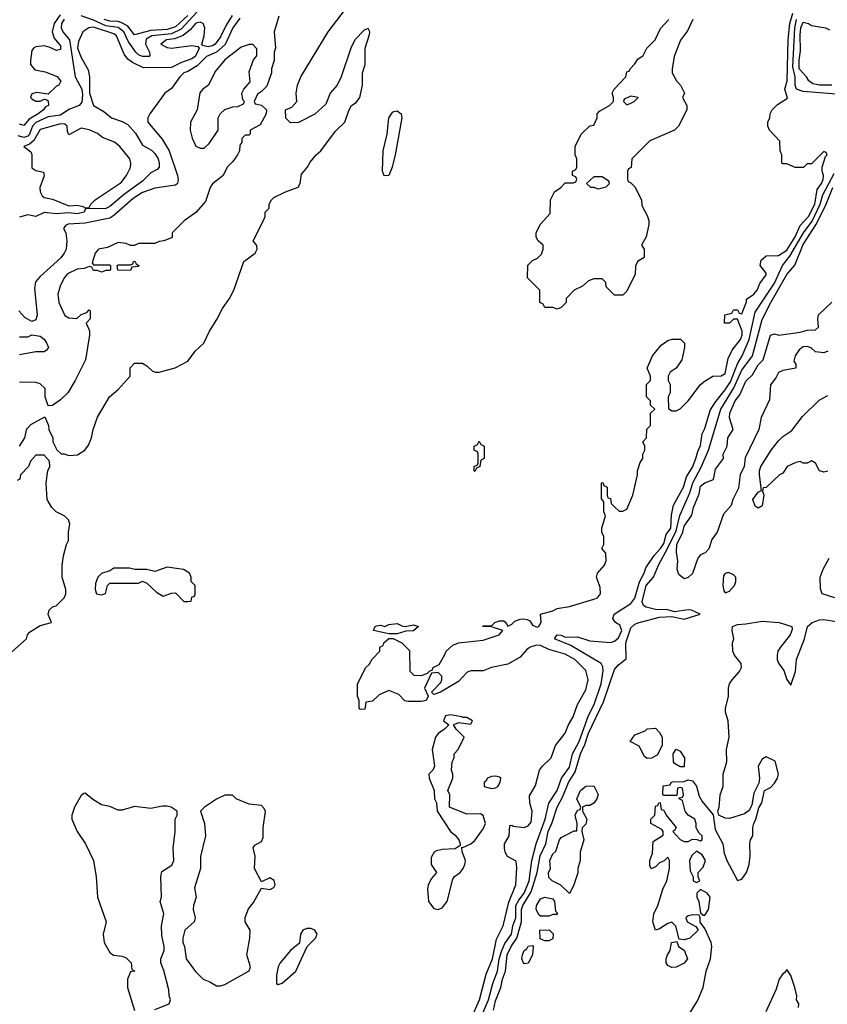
# Model space of a CAD drawing. Header units: inches. Extents: x 2348341 to 2479810, y 460419 to 613669.
# Tile 604 of 656: x 2443011 to 2446947, y 564148 to 568949. Entities that reach past the tile are written whole.
import ezdxf

# ---------------------------------------------------------------- set-up
doc = ezdxf.new("R2010")
doc.units = ezdxf.units.IN
doc.header["$MEASUREMENT"] = 0
doc.layers.add('C4546', color=7, linetype='Continuous')

msp = doc.modelspace()

# ---------------------------------------------------------------- linework, layer by layer
at = {"layer": 'C4546', "color": 2}
for points, elevation in [([(2443009, 566870), (2443035.3, 566910), (2443045.6, 566954.4), (2443064.7, 566975.3), (2443132.7, 567012.7), (2443151.3, 566970), (2443152, 566950), (2443172, 566910), (2443172, 566890), (2443191.6, 566851.6), (2443212, 566832), (2443228, 566832), (2443250, 566824.7), (2443292.9, 566827.1), (2443328.7, 566850), (2443346.3, 566873.7), (2443361.2, 566910), (2443369.2, 566950), (2443390, 567011.3), (2443449, 567110), (2443490, 567146), (2443548.7, 567210), (2443548.9, 567251.1), (2443570, 567274), (2443610, 567274), (2443630, 567262), (2443656.9, 567236.9), (2443671.1, 567231.1), (2443690, 567231), (2443769.3, 567250.7), (2443830, 567284.7), (2443866.8, 567333.2), (2443909, 567371), (2443935.3, 567430), (2443972.3, 567487.7), (2443998.6, 567541.4), (2444034, 567590), (2444054, 567630), (2444104, 567770), (2444158, 567810), (2444168, 567830), (2444167.3, 567847.3), (2444148, 567870), (2444196.4, 567963.6), (2444208, 567990), (2444208, 568010), (2444226, 568030), (2444226, 568050), (2444238, 568070), (2444250, 568082), (2444306, 568110), (2444368.4, 568131.6), (2444378, 568150), (2444384.7, 568195.3), (2444412.5, 568227.5), (2444426.3, 568253.7), (2444455.3, 568290), (2444479, 568310), (2444550, 568404.7), (2444595.3, 568450), (2444614.6, 568505.4), (2444628.7, 568530), (2444650, 568544.7), (2444668.7, 568570), (2444682, 568630), (2444682, 568690), (2444695.3, 568730), (2444695.3, 568810), (2444716.4, 568876.4), (2444718, 568890), (2444710, 568906), (2444690, 568898), (2444644.7, 568850), (2444624.7, 568810), (2444578, 568670), (2444558, 568630), (2444524.7, 568590), (2444503.6, 568536.4), (2444450, 568488.7), (2444370, 568448), (2444330, 568446), (2444308.4, 568468.4), (2444306, 568510), (2444338, 568522), (2444362, 568550), (2444359, 568590), (2444365.2, 568630), (2444381.2, 568670), (2444514, 568890), (2444599.5, 569000.5)], 38), ([(2443228.1, 568951.9), (2443214, 568930), (2443212.1, 568910), (2443220.2, 568890), (2443253.4, 568850), (2443281.5, 568670), (2443313.7, 568610), (2443317.5, 568582.5), (2443313.9, 568546.1), (2443300.7, 568530), (2443250, 568511.1), (2443210, 568484.1), (2443150, 568475.3), (2443090, 568447.8), (2443073.8, 568430), (2443058.4, 568390), (2443050, 568381.2), (2443030, 568374.4), (2443002.4, 568382.4)], 26), ([(2444083.5, 568956.5), (2444050, 568909.6), (2444012.1, 568827.9), (2443970, 568790.7), (2443921.3, 568770), (2443875.5, 568724.5), (2443830, 568696.2), (2443811.3, 568690), (2443791.3, 568670), (2443750, 568614), (2443718, 568590), (2443644.7, 568490), (2443636, 568470), (2443634.8, 568450), (2443705.7, 568365.7), (2443739.3, 568310), (2443780.3, 568190), (2443783.7, 568170), (2443780.5, 568150), (2443770, 568141.6), (2443670, 568128.2), (2443610, 568107), (2443563.6, 568076.4), (2443470, 567993.5), (2443450, 567982), (2443330, 567957.3), (2443247.5, 567952.5), (2443234.4, 567945.6), (2443224.7, 567930), (2443236, 567910), (2443241, 567870), (2443237.3, 567830), (2443227.3, 567810), (2443211.7, 567788.3), (2443110, 567697.2), (2443087.7, 567670), (2443082.5, 567637.5), (2443096, 567510), (2443090, 567486), (2443070, 567478), (2443036.4, 567496.4), (2443006, 567530)], 34), ([(2443207.5, 568972.5), (2443178.8, 568930), (2443168.5, 568890), (2443178.4, 568858.4), (2443210, 568822), (2443210, 568804), (2443190, 568799), (2443155.1, 568815.1), (2443130, 568820.9), (2443090, 568817.2), (2443078, 568810), (2443070, 568798), (2443063, 568750), (2443063.8, 568730), (2443084.4, 568704.4), (2443134.1, 568694.1), (2443192.7, 568672.7), (2443211.6, 568648.4), (2443202, 568630), (2443190, 568624), (2443150, 568586), (2443094, 568594), (2443070, 568588), (2443064, 568570), (2443070, 568562.8), (2443090, 568551), (2443110, 568551.3), (2443130, 568562), (2443139.6, 568559.6), (2443150, 568554), (2443151, 568530), (2443136.3, 568523.7), (2443127.3, 568510), (2443100.4, 568490), (2443056.3, 568463.7), (2443030, 568432.3), (2443010, 568439.6)], 22), ([(2444046, 568970), (2444017.3, 568922.7), (2443990, 568865.1), (2443963.8, 568830), (2443950, 568821.1), (2443930, 568816.9), (2443903.2, 568823.2), (2443899, 568830), (2443909.5, 568870), (2443913.3, 568910), (2443905.2, 568930), (2443890, 568937.6), (2443870, 568932.4), (2443841.1, 568898.9), (2443807.8, 568872.2), (2443764.8, 568855.2), (2443726, 568850), (2443698.8, 568830), (2443730, 568813), (2443750, 568810.5), (2443850, 568823), (2443878.5, 568818.5), (2443886, 568810), (2443877.6, 568790), (2443866.4, 568770), (2443850, 568758.3), (2443799.3, 568740.7), (2443750, 568716.2), (2443614.9, 568714.9), (2443560.8, 568740.8), (2443537.1, 568757.1), (2443520.1, 568780.1), (2443482.4, 568870), (2443470, 568879.7), (2443370, 568912.4), (2443347.7, 568910), (2443318.4, 568890), (2443297.2, 568842.8), (2443292.4, 568810), (2443310, 568764), (2443344.9, 568704.9), (2443350.3, 568670.3), (2443351.6, 568590), (2443370, 568530.8), (2443420.9, 568500.9), (2443458.8, 568470), (2443510, 568452.2), (2443537.5, 568437.5), (2443575, 568395), (2443610, 568336.4), (2443652.9, 568312.9), (2443670, 568297.3), (2443686, 568270), (2443690.4, 568250), (2443690.4, 568229.6), (2443681.4, 568218.6), (2443650, 568202), (2443610, 568162), (2443521.2, 568098.8), (2443450, 568038), (2443430, 568027.8), (2443410, 568026), (2443331.6, 568028.4), (2443324.7, 568010), (2443290, 568002.4), (2443250, 568006.6), (2443190, 568002), (2443130.4, 568009.6), (2443090, 567989), (2443050, 567997), (2443010, 567986.6)], 30), ([(2444274.4, 568965.6), (2444251.3, 568890), (2444258, 568810), (2444251.3, 568790), (2444251, 568750), (2444238, 568710), (2444238, 568690), (2444215.3, 568624.7), (2444190, 568598), (2444170, 568586), (2444154, 568550), (2444158, 568538), (2444190, 568532), (2444214, 568510), (2444212, 568490), (2444183.6, 568436.4), (2444134, 568410), (2444134, 568390), (2444130, 568386), (2444110, 568386), (2444094, 568370), (2444094, 568350), (2444083.6, 568336.4), (2444082, 568310), (2444072, 568290), (2444050, 568258), (2444022, 568230), (2444002, 568190), (2443950, 568148.7), (2443938.8, 568130), (2443916.8, 568063.2), (2443870, 568008.7), (2443811.6, 567968.4), (2443754, 567910), (2443754, 567890), (2443750, 567886), (2443714, 567870), (2443690, 567868), (2443670, 567858), (2443590, 567858), (2443570, 567848), (2443550, 567848), (2443530, 567858), (2443490, 567862), (2443438, 567838), (2443394, 567830), (2443378, 567810), (2443363.6, 567763.6), (2443370, 567754), (2443450, 567754), (2443454, 567750), (2443454, 567730), (2443450, 567726), (2443430, 567726), (2443410, 567718), (2443390, 567726), (2443370, 567726), (2443362, 567742), (2443350, 567746), (2443324.7, 567735.3), (2443290, 567733.2), (2443244, 567710), (2443227.7, 567690), (2443207.3, 567650), (2443196.3, 567610), (2443202, 567570), (2443230, 567506.8), (2443250, 567494.8), (2443288.4, 567491.6), (2443310, 567512), (2443338, 567522), (2443350, 567534), (2443354, 567530), (2443354, 567490), (2443334, 567470), (2443351.1, 567431.1), (2443351.3, 567410), (2443330.7, 567290), (2443280.7, 567190), (2443244.7, 567130), (2443210, 567095.3), (2443170, 567068), (2443150, 567066), (2443135.3, 567110), (2443134, 567150), (2443110, 567173.2), (2443090, 567179.3), (2443010, 567180.9)], 38), ([(2443874.5, 568985.5), (2443797, 568903), (2443750, 568880.4), (2443654.8, 568870), (2443626.7, 568853.3), (2443623.2, 568830), (2443643.8, 568790), (2443645.4, 568774.6), (2443642, 568770), (2443610, 568769.8), (2443590, 568778.3), (2443576.3, 568790), (2443540.8, 568840.8), (2443517.7, 568890), (2443490.9, 568910.9), (2443430, 568918.7), (2443370, 568947.2), (2443310, 568967)], 26), ([(2443830.9, 568969.1), (2443770, 568914.4), (2443730, 568900.5), (2443650, 568895.8), (2443570, 568875.1), (2443537, 568917), (2443512.5, 568932.5), (2443490, 568939.8), (2443450, 568941.4), (2443423.1, 568950)], 22), ([(2445170, 563988), (2445252.1, 564170), (2445284.7, 564295.2), (2445314.8, 564370), (2445335.1, 564464.9), (2445367, 564530), (2445394.2, 564645.8), (2445429.4, 564730), (2445434.2, 564814.2), (2445430, 564846), (2445389.1, 564869.1), (2445377.2, 564890), (2445373.2, 564910), (2445374, 564930), (2445397.2, 564970), (2445400.4, 565019.6), (2445410, 565022), (2445416.9, 565016.9), (2445470, 565010.8), (2445490, 565018), (2445503.2, 565036.8), (2445509.5, 565089.5), (2445497.2, 565130), (2445495.3, 565164.7), (2445525.2, 565214.8), (2445545.2, 565290), (2445559, 565310), (2445602, 565350), (2445622, 565410), (2445669.2, 565470), (2445685.2, 565510), (2445709.2, 565550), (2445729, 565610), (2445770, 565682), (2445782, 565730), (2445770, 565775.3), (2445717, 565830), (2445670, 565855.6), (2445590, 565878.3), (2445550, 565896.9), (2445530, 565898.5), (2445499.1, 565890), (2445482.2, 565877.8), (2445450, 565840.7), (2445390, 565807.3), (2445310, 565789.6), (2445270, 565774.5), (2445210, 565773.6), (2445192.4, 565767.6), (2445150, 565722.7), (2445062, 565670), (2445030, 565658), (2445018, 565670), (2445063.1, 565716.9), (2445068.7, 565730), (2445068, 565748), (2445050, 565766), (2445018, 565762), (2444984.7, 565690), (2445002, 565650), (2444992, 565630), (2444970, 565624), (2444904, 565624), (2444888.4, 565628.4), (2444858, 565658), (2444810, 565678), (2444763.6, 565656.4), (2444730, 565626), (2444698, 565622), (2444692.7, 565587.3), (2444670, 565586), (2444666, 565590), (2444666, 565630), (2444658, 565650), (2444658, 565710), (2444698, 565790), (2444714.6, 565805.4), (2444728.9, 565831.1), (2444766, 565870), (2444766, 565890), (2444782, 565898), (2444786, 565910), (2444810, 565932), (2444831.6, 565931.6), (2444874, 565910), (2444910, 565874), (2444912.7, 565772.7), (2444932.7, 565752.7), (2444970, 565752), (2444998, 565762), (2445010, 565774), (2445022, 565778), (2445026, 565790), (2445054.6, 565805.4), (2445082, 565850), (2445089, 565870), (2445121.5, 565898.5), (2445149.5, 565910.5), (2445270, 565922.8), (2445348, 565950), (2445366, 565970), (2445310, 565989), (2445266, 565990), (2445270, 565994), (2445310, 565994), (2445326, 566010), (2445350, 566018), (2445370, 566018), (2445380.7, 566010), (2445390, 565991.3), (2445410, 566001), (2445423.7, 566016.3), (2445450, 566026.5), (2445467.3, 566027.3), (2445484.9, 566024.9), (2445497.6, 566017.6), (2445510, 565996), (2445533.4, 565986.6), (2445542, 565990), (2445552.7, 566010), (2445550, 566051), (2445610, 566067.3), (2445630, 566078), (2445690, 566088.2), (2445810, 566122.8), (2445828, 566130), (2445842, 566150), (2445840.4, 566180.4), (2445822, 566230), (2445828, 566250), (2445862, 566290), (2445868.7, 566310), (2445867.3, 566347.3), (2445848, 566370), (2445858, 566390), (2445858, 566430), (2445848.9, 566448.9), (2445848.7, 566470), (2445866, 566530), (2445858, 566550), (2445858, 566598), (2445847.3, 566612.7), (2445846, 566690), (2445852.7, 566692.7), (2445858, 566678), (2445874, 566670), (2445874, 566630), (2445878, 566618), (2445890, 566614), (2445894, 566590), (2445911.6, 566571.6), (2445932.7, 566552.7), (2445950, 566552), (2445970, 566562), (2445999, 566630), (2446022, 566730), (2446022, 566750), (2446035.3, 566790), (2446048, 566810), (2446048, 566830), (2446058, 566850), (2446058, 566870), (2446048, 566890), (2446066, 566910), (2446068.4, 566951.6), (2446086, 566970), (2446086, 567030), (2446106, 567050), (2446086, 567070), (2446086, 567090), (2446066, 567110), (2446066, 567170), (2446086, 567190), (2446086, 567210), (2446068.7, 567250), (2446095.3, 567310), (2446138, 567362), (2446170, 567384.7), (2446191.1, 567391.1), (2446231.3, 567391.3), (2446251.6, 567371.6), (2446252, 567350), (2446238, 567290), (2446211.3, 567250), (2446182, 567230), (2446172, 567210), (2446172, 567190), (2446182, 567170), (2446182, 567130), (2446172, 567110), (2446172.7, 567052.7), (2446190, 567042), (2446210, 567042), (2446230, 567051.3), (2446270, 567091.3), (2446329.2, 567170), (2446351.5, 567188.5), (2446390, 567210.5), (2446430, 567212.7), (2446450, 567223), (2446463.5, 567296.5), (2446483, 567337), (2446524.7, 567390), (2446532, 567410), (2446532.4, 567430), (2446510, 567488), (2446490, 567488), (2446470, 567468.7), (2446446, 567470), (2446448, 567510), (2446482, 567518), (2446490, 567534), (2446510, 567534), (2446518, 567518), (2446530, 567514), (2446554, 567574), (2446554, 567586), (2446590, 567610.8), (2446606, 567630), (2446618, 567662), (2446650, 567704.7), (2446650, 567713.2), (2446620.9, 567750), (2446624.4, 567775.6), (2446650, 567797.6), (2446710, 567798.7), (2446750, 567825.8), (2446790, 567890.4), (2446815, 567945), (2446855.7, 567990), (2446886.9, 568050), (2446898.4, 568121.6), (2446919.1, 568150), (2446927.6, 568170), (2446929.4, 568189.4), (2446922, 568210), (2446922, 568230), (2446938, 568282), (2446946, 568290), (2446942, 568302), (2446930, 568306), (2446870, 568246), (2446850, 568246), (2446831.6, 568228.4), (2446790, 568228), (2446750, 568246), (2446730, 568246), (2446726, 568250), (2446726, 568290), (2446718, 568310), (2446716.4, 568356.4), (2446666, 568410), (2446658, 568430), (2446658, 568450), (2446668, 568470), (2446668.7, 568490), (2446678, 568510), (2446704.7, 568535.3), (2446753.6, 568566.4), (2446741.2, 568610), (2446751, 568650), (2446755.9, 568850), (2446765.1, 568930), (2446779.6, 568980.4)], 34), ([(2446292, 568950), (2446265.4, 568894.6), (2446231.1, 568848.9), (2446201, 568770), (2446191.3, 568710), (2446192, 568690), (2446212, 568650), (2446232, 568630), (2446252, 568590), (2446242, 568570), (2446262, 568530), (2446262, 568510), (2446222, 568430), (2446202, 568410), (2446082, 568358), (2445994, 568270), (2445991.6, 568228.4), (2445978, 568222), (2445974, 568210), (2445974, 568170), (2445978, 568158), (2445990, 568154), (2446010, 568134), (2446042, 568070), (2446043.6, 568043.6), (2446070, 567994), (2446078, 567970), (2446078, 567950), (2446064.7, 567890), (2446042, 567850), (2446054, 567830), (2446054, 567790), (2446022, 567770), (2446012.7, 567747.3), (2446011.6, 567708.4), (2445970, 567626), (2445950, 567606), (2445910, 567606), (2445870, 567646), (2445867.3, 567667.3), (2445850, 567686), (2445810, 567686), (2445783.6, 567676.4), (2445754, 567650), (2445714, 567630), (2445674, 567590), (2445674, 567570), (2445650, 567546), (2445630, 567538), (2445610, 567546), (2445570, 567546), (2445562, 567562), (2445546, 567570), (2445546, 567630), (2445486, 567690), (2445488.4, 567751.6), (2445510, 567774), (2445534.6, 567785.4), (2445553.6, 567806.4), (2445562, 567830), (2445562, 567850), (2445538, 567870), (2445528.4, 567888.4), (2445528, 567910), (2445548, 567950), (2445596.4, 568003.6), (2445598, 568070), (2445618, 568110), (2445648, 568130), (2445670, 568154), (2445710, 568154), (2445722, 568158), (2445726, 568170), (2445722, 568182), (2445706, 568190), (2445706, 568210), (2445722, 568218), (2445726, 568230), (2445726, 568270), (2445718, 568290), (2445718, 568330), (2445748, 568390), (2445790, 568432), (2445810, 568434), (2445826, 568470), (2445826, 568490), (2445836.4, 568503.6), (2445886, 568530), (2445906, 568550), (2445906, 568570), (2445898, 568590), (2445908, 568610), (2445966, 568670), (2445970, 568694), (2445982, 568698), (2445986, 568710), (2446010, 568734), (2446023.1, 568756.9), (2446050, 568774), (2446068, 568810), (2446108, 568850), (2446134.6, 568905.4), (2446175.3, 568950)], 34), ([(2447050, 568581), (2446830, 568598.6), (2446797.4, 568610), (2446790.8, 568630), (2446790.7, 568670), (2446779.5, 568719.5), (2446788.7, 568910), (2446797.6, 568950)], 30), ([(2446970.3, 568629.7), (2446910.2, 568629.8), (2446876.2, 568636.2), (2446857.2, 568650), (2446846.6, 568670), (2446809.8, 568710), (2446810, 568752), (2446817.2, 568797.2), (2446814.9, 568874.9), (2446819.1, 568910), (2446830, 568936.4), (2446856, 568930), (2446870, 568920.7), (2446938, 568910), (2446958.8, 568898.8)], 26), ([(2445253.2, 564070), (2445296.5, 564170), (2445316.8, 564250), (2445339.2, 564310), (2445347.4, 564370), (2445360.2, 564410), (2445375.9, 564444.1), (2445407.7, 564490), (2445415, 564530), (2445428.9, 564570), (2445429.8, 564630), (2445443.5, 564656.5), (2445469.8, 564690), (2445493.7, 564750), (2445506.6, 564850), (2445528.9, 564931.1), (2445572.7, 565050), (2445590.7, 565129.3), (2445630, 565190.6), (2445651, 565250), (2445690, 565303.8), (2445704.7, 565370), (2445737.7, 565430), (2445783, 565557), (2445811.7, 565610), (2445845.6, 565710), (2445854.7, 565774.8), (2445853.2, 565793.2), (2445844.5, 565810), (2445698, 565898), (2445617.2, 565930), (2445630.3, 565950.3), (2445650, 565947.3), (2445670, 565938), (2445730, 565939.5), (2445790, 565920.2), (2445890, 565913), (2445910, 565919.3), (2445930, 565934.4), (2445945.1, 565970), (2445936.2, 565996.2), (2445915.3, 566010), (2445902, 566030), (2445908.7, 566050), (2445990, 566103), (2446010, 566128.2), (2446032, 566208), (2446054.7, 566250), (2446063, 566277), (2446103.1, 566336.9), (2446134.2, 566370), (2446150, 566395.5), (2446161.6, 566438.4), (2446185.1, 566470), (2446187.2, 566532.8), (2446198, 566582), (2446246.6, 566670), (2446260.4, 566719.6), (2446290, 566767.7), (2446307, 566810), (2446315.8, 566844.2), (2446330, 566872), (2446337.6, 566930), (2446350, 566956), (2446376.3, 567043.7), (2446398.9, 567081.1), (2446450, 567143.7), (2446476.3, 567183.7), (2446509.1, 567270.9), (2446532.4, 567310), (2446566, 567390), (2446596.6, 567523.4), (2446690, 567664.9), (2446728.4, 567750), (2446764.5, 567795.5), (2446832.2, 567910), (2446873, 567967), (2446912.6, 568050), (2446925.1, 568094.9), (2446980.4, 568199.6)], 30), ([(2445320.5, 564119.5), (2445330, 564164.9), (2445355.6, 564230), (2445364.1, 564270), (2445379.4, 564310), (2445386.3, 564390), (2445406, 564430), (2445434.2, 564470), (2445456.2, 564550), (2445456.8, 564610), (2445462.5, 564630), (2445504.3, 564695.7), (2445533.2, 564790), (2445547.9, 564872.1), (2445574.8, 564930), (2445586, 564990), (2445604.1, 565030), (2445629.8, 565110), (2445658.4, 565161.6), (2445686.4, 565230), (2445717.7, 565282.3), (2445744.4, 565370), (2445765.4, 565414.6), (2445782.6, 565470), (2445856.6, 565623.4), (2445910, 565780.7), (2445930, 565804), (2445966.8, 565833.2), (2445965.7, 565910), (2445990, 565983.8), (2446010, 566001.7), (2446029.8, 566010.2), (2446130, 566035.3), (2446190, 566039.3), (2446250, 566026), (2446328, 566050), (2446286, 566070), (2446270, 566071.8), (2446202.5, 566062.5), (2446170, 566071.1), (2446110, 566073.5), (2446064.1, 566084.1), (2446052.1, 566092.1), (2446045.6, 566110), (2446064.2, 566190), (2446099.7, 566230), (2446124, 566290), (2446169.1, 566370), (2446210, 566456.5), (2446229.3, 566530.7), (2446277.3, 566642.7), (2446291.6, 566690), (2446332.8, 566767.2), (2446368.7, 566850), (2446428.9, 567050), (2446489.8, 567150), (2446530, 567240.3), (2446583.5, 567310), (2446630, 567487.3), (2446672.1, 567570), (2446750, 567706), (2446788.7, 567751.3), (2446830, 567852), (2446891.7, 567948.3), (2446938.3, 568041.7), (2446974.8, 568130)], 26), ([(2446950, 567333.2), (2446930, 567325.2), (2446890, 567328.7), (2446868.9, 567348.9), (2446850, 567355.3), (2446830, 567354), (2446810, 567339), (2446791, 567310), (2446784.7, 567284.7), (2446794, 567270), (2446794, 567250), (2446730, 567239), (2446710, 567228), (2446697.3, 567202.7), (2446670.7, 567169.3), (2446664.9, 567095.1), (2446624.9, 567010), (2446614, 566950), (2446547.7, 566812.3), (2446542.8, 566770), (2446522.8, 566730), (2446514.9, 566665.1), (2446486.8, 566610), (2446479.1, 566580.9), (2446442, 566538), (2446410.6, 566450), (2446384.9, 566415.1), (2446370.6, 566369.4), (2446351.3, 566350), (2446330, 566339), (2446317.1, 566322.9), (2446290, 566248.7), (2446270, 566228.7), (2446250, 566222), (2446223.7, 566243.7), (2446216, 566270), (2446219.3, 566310), (2446212.5, 566352.5), (2446214, 566390), (2446243.5, 566450), (2446250, 566478.8), (2446287.2, 566532.8), (2446294.5, 566570), (2446322.4, 566637.6), (2446330, 566674), (2446350, 566690.5), (2446393.2, 566706.8), (2446402.5, 566757.5), (2446441.2, 566810), (2446439, 566830), (2446459, 566870), (2446462.7, 566910), (2446488, 566950), (2446470, 567008), (2446472.7, 567030), (2446498.4, 567090), (2446521, 567119), (2446550, 567186), (2446582.7, 567217.3), (2446610, 567266.8), (2446635.1, 567290), (2446670, 567411.3), (2446690, 567418), (2446711.3, 567411.3), (2446814.5, 567425.5), (2446850, 567434.8), (2446890, 567436), (2446904, 567450), (2446901.2, 567490), (2446905.2, 567510), (2446970, 567571)], 22), ([(2443010, 567402), (2443050, 567402), (2443070, 567412), (2443110, 567406), (2443130, 567391), (2443142.8, 567370), (2443150.8, 567350), (2443142, 567338), (2443130.6, 567329.4), (2443090, 567329.2), (2443010, 567315.3)], 34), ([(2446950, 566748), (2446930, 566742), (2446908.7, 566748.7), (2446890, 566786), (2446870, 566798), (2446850, 566786), (2446830, 566786), (2446814.6, 566794.6), (2446794, 566790), (2446752, 566770), (2446730, 566738), (2446714, 566730), (2446650, 566668), (2446634, 566666), (2446632, 566650), (2446638, 566630), (2446630, 566578), (2446610, 566568), (2446596.4, 566576.4), (2446584, 566610), (2446610, 566644.7), (2446627.3, 566652.7), (2446617.2, 566730), (2446617.2, 566750), (2446624, 566770), (2446673.2, 566850), (2446710, 566896), (2446730, 566916), (2446774.5, 566945.5), (2446826, 567014), (2446907, 567093), (2446950, 567116)], 22), ([(2442972.5, 565867.5), (2443044, 565930), (2443048.7, 565950), (2443058, 565962), (2443110, 565994.8), (2443166, 566010), (2443149.1, 566049.1), (2443154, 566070), (2443170, 566086), (2443189, 566091), (2443228, 566130), (2443235.3, 566150), (2443235.3, 566170), (2443218, 566230), (2443218, 566290), (2443224.7, 566335.3), (2443239, 566390), (2443248.7, 566410), (2443248.7, 566450), (2443255.3, 566490), (2443248, 566510), (2443230, 566528), (2443189.1, 566549.1), (2443168, 566570), (2443144, 566610), (2443139, 566690), (2443148, 566750), (2443158, 566770), (2443156.4, 566796.4), (2443130, 566826), (2443090, 566826), (2443063.6, 566796.4), (2443054, 566770), (2443014, 566730), (2443011.6, 566708.4), (2442998, 566702)], 38), ([(2446984, 566130), (2446922, 566150), (2446913.6, 566173.6), (2446913.2, 566230), (2446926.6, 566270), (2446957.1, 566322.9)], 22), ([(2446260.7, 564079.3), (2446314.6, 564165.4), (2446341.6, 564230), (2446356.9, 564310), (2446378, 564370), (2446385.2, 564430), (2446381.2, 564450), (2446350, 564518), (2446328, 564548), (2446328, 564570), (2446322, 564582), (2446290, 564584), (2446270, 564579), (2446258, 564570), (2446264.7, 564550), (2446306.8, 564526.8), (2446318, 564510), (2446278, 564470), (2446250, 564462), (2446226, 564466), (2446209, 564529), (2446190, 564548), (2446170, 564542), (2446130, 564515.3), (2446110, 564509), (2446097.2, 564550), (2446101.2, 564590), (2446121.2, 564630), (2446145.2, 564710), (2446166, 564750), (2446179, 564810), (2446178, 564850), (2446170, 564866), (2446152, 564848), (2446130, 564838), (2446110, 564818), (2446090, 564808), (2446083.1, 564823.1), (2446082, 564850), (2446094.6, 564885.4), (2446098, 564942), (2446147.3, 564972.7), (2446148, 564990), (2446140.4, 565000.4), (2446088, 565030), (2446088, 565050), (2446106, 565070), (2446110, 565114), (2446122, 565118), (2446126, 565130), (2446132.7, 565132.7), (2446138, 565098), (2446150, 565094), (2446162, 565070), (2446211.3, 565010), (2446203.6, 564996.4), (2446194, 564990), (2446230, 564952), (2446250, 564942), (2446270, 564942), (2446290, 564954), (2446312, 564952), (2446330, 564944.7), (2446338, 564950), (2446338, 564970), (2446323.1, 564983.1), (2446308, 565008), (2446308.7, 565030), (2446302, 565050), (2446268.7, 565070), (2446255.3, 565090), (2446242, 565142), (2446226, 565150), (2446226, 565154), (2446242, 565158), (2446246, 565170), (2446242, 565202), (2446230, 565206), (2446218, 565202), (2446214, 565166), (2446150, 565166), (2446146, 565170), (2446147.3, 565212.7), (2446182, 565218), (2446186, 565230), (2446192.7, 565232.7), (2446250, 565234), (2446270, 565242), (2446290, 565238), (2446310, 565211.3), (2446322.8, 565162.8), (2446337.3, 565137.3), (2446391.6, 565071.6), (2446400.9, 565000.9), (2446438, 564930), (2446445.2, 564885.2), (2446458, 564850), (2446510, 564751.3), (2446530, 564758), (2446553.3, 564790), (2446566, 564830), (2446571.5, 564871.5), (2446570, 564934), (2446572.7, 564950), (2446584, 564970), (2446584, 565010), (2446588.7, 565030), (2446599, 565050), (2446613.6, 565106.4), (2446629, 565130), (2446642, 565190), (2446670, 565206), (2446690, 565226), (2446705.2, 565250), (2446709, 565270), (2446692.9, 565332.9), (2446650, 565354), (2446630, 565344), (2446610.8, 565310), (2446616.3, 565250), (2446613.4, 565226.6), (2446590, 565178), (2446579.1, 565120.9), (2446566.4, 565093.6), (2446543.4, 565076.6), (2446470, 565054.3), (2446450, 565055.1), (2446419, 565070), (2446413.2, 565090), (2446419.5, 565110), (2446425.6, 565170), (2446439.7, 565210), (2446440.5, 565270), (2446456.9, 565330), (2446455.8, 565390), (2446469.7, 565450), (2446463.5, 565530), (2446451.7, 565571.7), (2446451.6, 565590), (2446465.7, 565650), (2446466.6, 565690), (2446471.1, 565710), (2446483.1, 565730), (2446519.6, 565770), (2446529.6, 565790), (2446527.3, 565810), (2446495.6, 565850), (2446486.9, 565870), (2446486, 565910), (2446492.3, 565930), (2446484.2, 565970), (2446485.6, 565990), (2446510, 566000.3), (2446550, 566002.6), (2446630, 566016.5), (2446712, 566010), (2446774, 565990), (2446776, 565976), (2446766.8, 565950), (2446718.8, 565890), (2446706.8, 565870), (2446702.8, 565850), (2446702.8, 565830), (2446710, 565812), (2446736, 565776), (2446750, 565732), (2446770, 565704.7), (2446792, 565770), (2446797.2, 565830), (2446836.2, 565930), (2446851.6, 565990), (2446874, 566010), (2446910, 566022), (2446930, 566024.5), (2446990, 566013.8)], 22), ([(2443670, 564123), (2443739, 564150), (2443745.2, 564170), (2443739, 564190), (2443738, 564218), (2443713.6, 564313.6), (2443698, 564350), (2443698, 564370), (2443715.3, 564410), (2443715.3, 564430), (2443703.2, 564483.2), (2443701.2, 564530), (2443714, 564590), (2443695.3, 564650), (2443702, 564670), (2443699, 564770), (2443704, 564796), (2443752.9, 564827.1), (2443762, 564850), (2443758, 564910), (2443769, 564990), (2443769, 565050), (2443778, 565070), (2443778, 565090), (2443749.1, 565109.1), (2443730, 565114), (2443706.4, 565113.6), (2443650, 565102), (2443570, 565112.3), (2443510, 565094), (2443490, 565095.3), (2443450, 565113.2), (2443410, 565121.2), (2443366.6, 565146.6), (2443330, 565178), (2443323.6, 565176.4), (2443310, 565166), (2443278, 565110), (2443264.7, 565070), (2443264.7, 565050), (2443291.3, 564990), (2443330.8, 564930), (2443370.8, 564850), (2443384, 564770), (2443390.6, 564670), (2443432, 564550), (2443417.3, 564490), (2443423, 564450), (2443450, 564401), (2443467.5, 564387.5), (2443510, 564382), (2443530, 564374), (2443554, 564350), (2443558, 564318), (2443572, 564310), (2443550, 564306), (2443536, 564270), (2443536, 564230), (2443570, 564118)], 38), ([(2446807.3, 564132.7), (2446808, 564150), (2446798, 564170), (2446799, 564190), (2446789.3, 564230), (2446770, 564288), (2446750, 564318), (2446738.5, 564301.5), (2446730, 564297.2), (2446713.4, 564270), (2446697.5, 564222.5), (2446648.5, 564111.5)], 22)]:
    msp.add_lwpolyline(points, dxfattribs=dict(at, elevation=elevation))
for points, elevation in [([(2444130, 568828), (2444090, 568815.3), (2444010, 568752.7), (2443963.4, 568696.6), (2443930.5, 568629.5), (2443902.8, 568610), (2443888.5, 568591.5), (2443876, 568510), (2443842.8, 568450), (2443841, 568410), (2443850.9, 568370.9), (2443870, 568332), (2443890, 568322), (2443910, 568322), (2443934.6, 568345.4), (2443978, 568410), (2443978, 568470), (2443988, 568490), (2444010, 568511.3), (2444050, 568524.7), (2444074.6, 568525.4), (2444102, 568538), (2444106, 568550), (2444098, 568558), (2444094, 568590), (2444104, 568610), (2444134, 568646), (2444130, 568694), (2444150, 568754), (2444167.3, 568772.7), (2444167.3, 568807.3), (2444147.3, 568827.3)], 38), ([(2445990, 568575.3), (2445958, 568562), (2445954, 568550), (2445970, 568534), (2445990, 568542), (2446006, 568550), (2446026, 568570)], 34), ([(2444787.7, 568187.7), (2444779.3, 568210), (2444782.4, 568310), (2444802.4, 568390), (2444809.7, 568470.2), (2444830, 568499.3), (2444850, 568503.8), (2444870.4, 568490.4), (2444873.4, 568470), (2444841.6, 568290), (2444826, 568230), (2444810, 568189.4)], 34), ([(2443210, 568440.5), (2443110, 568412.8), (2443080.2, 568359.8), (2443058.3, 568341.7), (2443030.8, 568330), (2443064.2, 568304.2), (2443070, 568291), (2443070, 568227.3), (2443090, 568213), (2443126, 568206), (2443130, 568188), (2443108, 568130), (2443110.4, 568110), (2443120.5, 568090), (2443130, 568082.4), (2443170, 568073.7), (2443250, 568042), (2443290, 568044), (2443318.8, 568038.8), (2443330, 568032), (2443350, 568034), (2443358, 568050), (2443378, 568070), (2443505.3, 568154.7), (2443531.2, 568188.8), (2443551.1, 568228.9), (2443552.8, 568250), (2443547.8, 568270), (2443499.1, 568330), (2443472.5, 568352.5), (2443414.7, 568374.7), (2443390, 568393.5), (2443350, 568411.1), (2443310, 568419.3), (2443250, 568388), (2443244.1, 568404.1), (2443242.7, 568430), (2443230, 568439.5)], 30), ([(2445850, 568182), (2445810, 568182), (2445774, 568150), (2445792.7, 568132.7), (2445807.3, 568132.7), (2445830, 568124.7), (2445870, 568134), (2445886, 568150), (2445882, 568162)], 34), ([(2443550, 567726), (2443488.4, 567728.4), (2443486, 567750), (2443490, 567754), (2443550, 567754), (2443562, 567758), (2443566, 567770), (2443571.6, 567771.6), (2443578, 567758), (2443592, 567750), (2443590, 567746), (2443558, 567742)], 38), ([(2445230, 566746), (2445226, 566750), (2445226, 566770), (2445242, 566778), (2445246, 566790), (2445246, 566830), (2445242, 566842), (2445226, 566850), (2445226, 566870), (2445242, 566878), (2445250, 566894), (2445258, 566878), (2445274, 566870), (2445274, 566810), (2445258, 566802), (2445254, 566770), (2445238, 566762)], 34), ([(2443730, 566279), (2443670, 566259), (2443630, 566268), (2443571.6, 566268.4), (2443545.4, 566274.6), (2443470, 566274), (2443450, 566262), (2443410, 566248), (2443392, 566230), (2443379.6, 566200.4), (2443378, 566170), (2443384.7, 566150), (2443410, 566144.7), (2443428.4, 566151.6), (2443438, 566190), (2443450, 566202), (2443590, 566202), (2443610, 566212), (2443630, 566202), (2443678, 566158), (2443710, 566138), (2443750, 566152), (2443770, 566154), (2443810, 566112), (2443830, 566112), (2443846, 566114), (2443850, 566134), (2443862, 566138), (2443866, 566150), (2443866, 566190), (2443846, 566210), (2443846, 566230), (2443838, 566250), (2443808.4, 566268.4)], 38), ([(2446466, 566254), (2446450, 566248), (2446441, 566239), (2446438, 566190), (2446443.6, 566163.6), (2446450, 566154), (2446470, 566162), (2446495.3, 566190), (2446502, 566210), (2446502, 566230), (2446490, 566242)], 26), ([(2444890, 565990.6), (2444930, 565998.8), (2444954, 565990), (2444930, 565969.6), (2444893, 565967), (2444850, 565955.1), (2444810, 565954.5), (2444735.3, 565970), (2444744, 565990), (2444750, 565993.4), (2444770, 565996.3), (2444790, 565990.6), (2444810, 566000.5), (2444850, 566004.9), (2444873, 565993)], 34), ([(2445110, 565559.3), (2445085.8, 565554.2), (2445076, 565530), (2445102, 565510), (2445082, 565490), (2445050.9, 565469.1), (2445038, 565450), (2445022, 565390), (2445032, 565310), (2445024.7, 565290), (2445004.7, 565270), (2445006, 565250), (2445031.3, 565190), (2445032, 565150), (2445042, 565130), (2445046, 565090), (2445110, 564991.3), (2445133.2, 564973.2), (2445150.6, 564950.6), (2445158, 564930), (2445158, 564922), (2445134, 564906), (2445070, 564903.7), (2445043, 564897), (2445030.6, 564889.4), (2445016.8, 564863.2), (2445016, 564830), (2445042, 564790), (2445018, 564762), (2445002, 564730), (2444999.1, 564710), (2445002.8, 564650), (2445030, 564616), (2445050, 564611), (2445070, 564618.8), (2445094, 564650), (2445122, 564758), (2445130, 564771.3), (2445157.2, 564790), (2445173.2, 564810), (2445181.2, 564830), (2445184, 564850), (2445168, 564892), (2445166, 564914), (2445170, 564912), (2445210, 564930.7), (2445230, 564946.8), (2445270, 565004), (2445280.7, 565030), (2445270, 565068.7), (2445256.5, 565076.5), (2445190, 565075.3), (2445106, 565110), (2445108, 565170), (2445098, 565190), (2445122, 565250), (2445122, 565270), (2445115.3, 565290), (2445118, 565330), (2445128, 565350), (2445128.7, 565370), (2445148, 565390), (2445178, 565450), (2445138, 565490), (2445126, 565510), (2445150, 565522), (2445210, 565514), (2445218, 565530), (2445190, 565546), (2445170, 565546), (2445166, 565550)], 38), ([(2446070, 565346), (2446056.4, 565356.4), (2446030, 565406), (2445986, 565430), (2446010, 565462), (2446059, 565481), (2446070, 565492), (2446110, 565494), (2446130, 565474), (2446142, 565450), (2446142, 565410), (2446117.3, 565362.7), (2446090, 565348)], 22), ([(2446230, 565306), (2446202, 565322), (2446198, 565330), (2446195.3, 565370), (2446210, 565392), (2446230, 565382), (2446250.7, 565350), (2446250, 565306)], 22), ([(2445330, 565261.2), (2445310, 565259.3), (2445291.3, 565250), (2445283.6, 565236.4), (2445274, 565230), (2445274, 565210), (2445310, 565201), (2445330, 565202.8), (2445342, 565210), (2445353.2, 565230), (2445355.3, 565250), (2445350, 565255.3)], 38), ([(2445690, 564688), (2445648.4, 564728.4), (2445606, 564750), (2445590, 564766), (2445588.9, 564788.9), (2445598, 564810), (2445595.3, 564850), (2445610, 564882), (2445624.7, 564895.3), (2445642, 564950), (2445650, 564962), (2445714, 564994), (2445726, 564994), (2445728, 565030), (2445718, 565070), (2445730, 565094), (2445742, 565098), (2445746, 565110), (2445726, 565150), (2445744, 565190), (2445770, 565212), (2445810, 565214), (2445830.8, 565170.8), (2445824.7, 565150), (2445810, 565128.7), (2445790, 565118), (2445770, 565118), (2445754, 565110), (2445754, 565090), (2445776, 565050), (2445770, 565026), (2445752, 565008), (2445751.3, 564990), (2445761, 564950), (2445742, 564890), (2445742, 564850), (2445731, 564810), (2445730.9, 564789.1), (2445710, 564726)], 22), ([(2444030, 565168), (2444010, 565168), (2443970, 565148.7), (2443911.3, 565110), (2443891.3, 565090), (2443911.3, 565030), (2443916, 564970), (2443891.6, 564868.4), (2443892, 564810), (2443863.5, 564716.5), (2443871.3, 564670), (2443858, 564630), (2443856, 564610), (2443866, 564570), (2443861, 564550), (2443816, 564510), (2443806, 564470), (2443806, 564450), (2443814.8, 564430), (2443822.8, 564370), (2443868, 564308), (2443904.7, 564270), (2443937.5, 564257.5), (2443970, 564238), (2443990, 564238), (2444010, 564244.7), (2444129.4, 564310.6), (2444136, 564330), (2444118, 564390), (2444133.2, 564470), (2444134, 564510), (2444109.3, 564550), (2444109.4, 564570.6), (2444125.6, 564614.4), (2444150, 564644.7), (2444190, 564714), (2444230, 564707.3), (2444250, 564718), (2444256, 564730), (2444251.9, 564751.9), (2444230, 564764), (2444190, 564746), (2444155.3, 564810), (2444158, 564870), (2444148.7, 564911.3), (2444156.4, 564923.6), (2444190, 564942), (2444198, 564962), (2444198, 565010), (2444208.7, 565088.7), (2444203.1, 565103.1), (2444190, 565118), (2444130, 565124), (2444066, 565150), (2444047.3, 565167.3)], 38), ([(2446310, 564894), (2446286.4, 564873.6), (2446276, 564850), (2446279.6, 564799.6), (2446294, 564770), (2446294, 564750), (2446310, 564742), (2446326, 564750), (2446318, 564770), (2446318, 564790), (2446342.7, 564817.3), (2446354, 564850), (2446337.5, 564877.5)], 22), ([(2446330, 564708), (2446312, 564690), (2446311, 564670), (2446320.7, 564650), (2446330, 564594), (2446342, 564582), (2446350, 564582), (2446368.7, 564610), (2446376, 564670), (2446362, 564690)], 22), ([(2445550, 564578), (2445543.1, 564583.1), (2445528.7, 564610), (2445529.1, 564629.1), (2445550, 564662), (2445570, 564671), (2445610, 564662), (2445618, 564650), (2445622, 564602), (2445630, 564594), (2445630, 564586), (2445610, 564586), (2445590, 564578)], 22), ([(2444430, 564517), (2444410, 564517), (2444391.3, 564510), (2444378.8, 564490), (2444374.4, 564445.6), (2444331.3, 564410), (2444281, 564350), (2444271, 564330), (2444262.8, 564290), (2444262, 564250), (2444270, 564244.7), (2444290, 564251.3), (2444357.2, 564310), (2444412.7, 564430), (2444452, 564470), (2444460.9, 564490), (2444448.7, 564510)], 38), ([(2445570, 564458), (2445547.3, 564467.3), (2445546, 564510), (2445591.6, 564511.6), (2445611.6, 564491.6), (2445610, 564468), (2445590, 564458)], 22), ([(2446190, 564328), (2446170, 564338), (2446162, 564350), (2446162, 564370), (2446168, 564390), (2446182, 564410), (2446188, 564450), (2446214, 564454), (2446222, 564430), (2446250, 564412), (2446266, 564370), (2446250, 564349), (2446210, 564328.7)], 22), ([(2445470, 564346), (2445466, 564350), (2445458, 564370), (2445462, 564390), (2445469, 564410), (2445482, 564418), (2445490, 564432), (2445510, 564434), (2445514, 564430), (2445511.1, 564388.9), (2445490, 564348)], 22)]:
    msp.add_lwpolyline(points, close=True, dxfattribs=dict(at, elevation=elevation))

doc.saveas('drawing.dxf')
